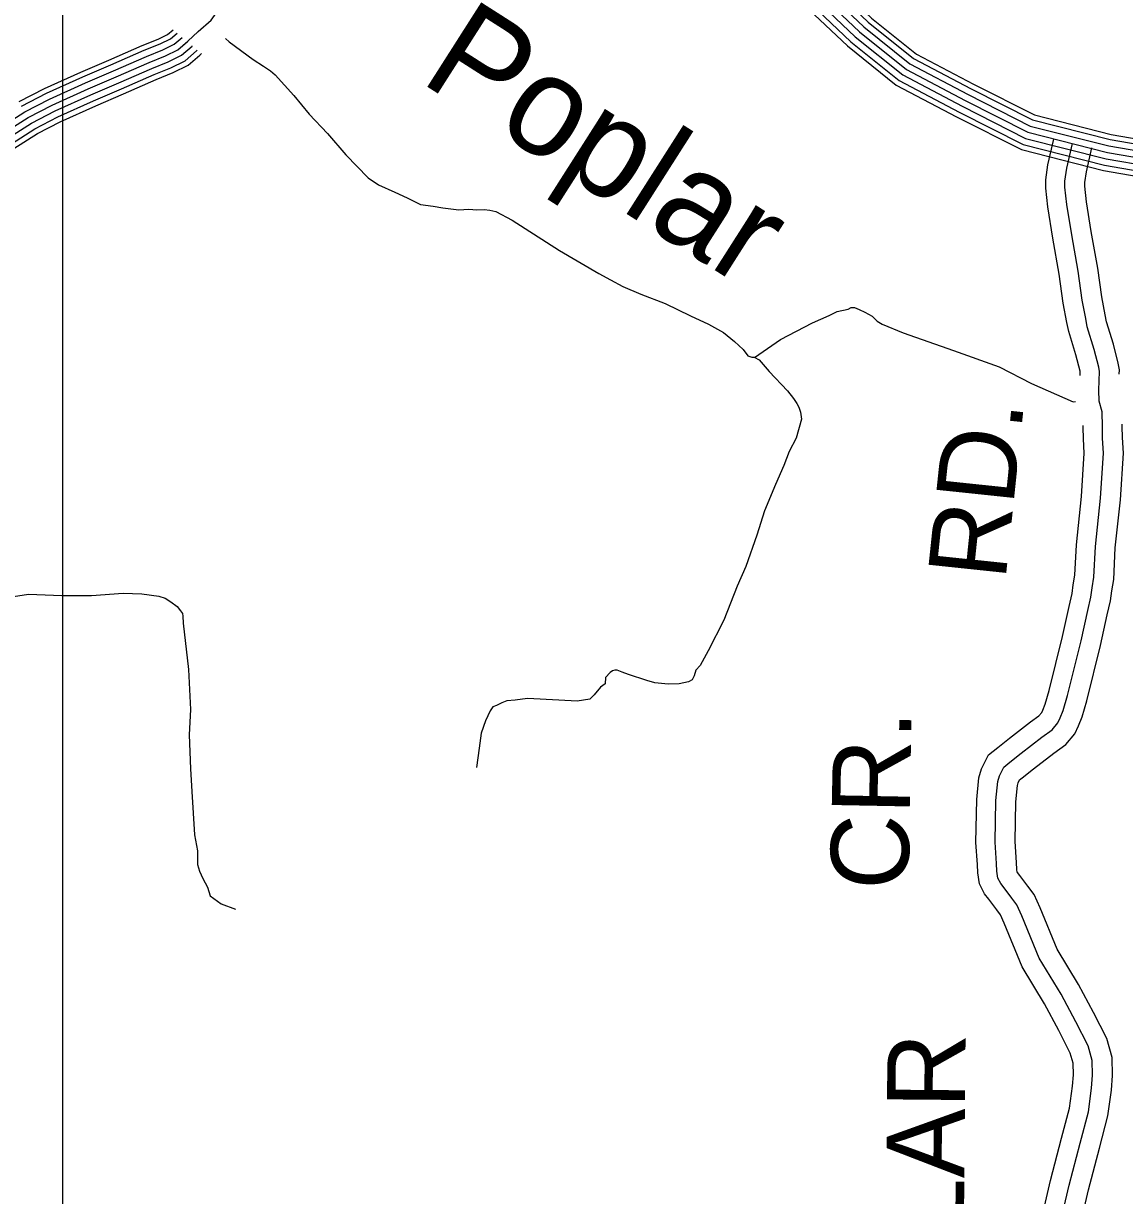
# Model space of a CAD drawing. Extents: x 1551132 to 1791609, y 378168 to 563823.
# Drawn here: x 1604322 to 1609543, y 487298 to 492855 of the extents above; entities that cross this region are included whole.
import ezdxf

# ---------------------------------------------------------------- set-up
doc = ezdxf.new("R2010")
doc.units = 0
for name, color, linetype in [('DESIGN - DRAINAGE - Bridges and Cross Drains Size Text', 7, 'Continuous'), ('DESIGN - ROW - Right-of-Way and Easement Labels', 7, 'Continuous'), ('DESIGN - ROW - Right-of-Way Linework', 7, 'Continuous'), ('DESIGN - TRANSPORTATION - Text', 7, 'Continuous'), ('SURVEY - CENTERLINE - Preliminary Text', 7, 'Continuous'), ('SURVEY - PROPERTY - Owners', 7, 'Continuous'), ('SURVEY - TRANSPORTATION - Roads', 7, 'Continuous')]:
    doc.layers.add(name, color=color, linetype=linetype)

msp = doc.modelspace()

# ---------------------------------------------------------------- linework, layer by layer
at = {"layer": 'DESIGN - ROW - Right-of-Way Linework'}
msp.add_lwpolyline([(1604508.503, 484571.272), (1604508.511, 497822.057)], dxfattribs=at)
at = {"layer": 'DESIGN - TRANSPORTATION - Text'}
for points in [[(1605280.382, 492783.01), (1605297.523, 492768.218), (1605410.545, 492684.632), (1605460.161, 492651.948), (1605493.901, 492629.481), (1605515.684, 492611.172), (1605604.524, 492513.87), (1605677.464, 492424.776), (1605764.378, 492333.507), (1605851.168, 492232.221), (1605955.865, 492122.693), (1606005.481, 492090.001), (1606083.087, 492054.958), (1606140.778, 492028.191), (1606204.418, 491997.332), (1606264.333, 491988.565), (1606310.249, 491979.973), (1606386.163, 491971.006), (1606434.221, 491974.406), (1606472.203, 491971.931), (1606506.236, 491973.506), (1606534.193, 491969.148), (1606562.126, 491962.781), (1606639.649, 491921.73), (1606863.977, 491778.635), (1607050.714, 491670.082), (1607106.355, 491639.331), (1607164.003, 491608.547), (1607249.576, 491571.396), (1607365.082, 491527.87), (1607484.396, 491468.252), (1607569.952, 491429.11), (1607641.5, 491390.134), (1607692.991, 491347.408), (1607734.54, 491308.807), (1607756.172, 491278.472), (1607776.105, 491272.214), (1607786.105, 491272.089), (1607809.963, 491259.764), (1607857.312, 491205.062), (1607944.226, 491113.793), (1607973.792, 491077.351), (1607989.5, 491053.108), (1607999.283, 491034.95), (1608007.016, 491012.807), (1608010.6, 490978.698), (1607985.492, 490888.829), (1607952.701, 490825.111), (1607927.893, 490759.292), (1607888.777, 490669.607), (1607835.228, 490544.02), (1607799.804, 490428.234), (1607747.98, 490280.588), (1607706.823, 490186.919), (1607642.824, 490025.398), (1607569.026, 489880.028), (1607530.16, 489810.376), (1607509.886, 489788.584), (1607501.569, 489762.641), (1607493.319, 489742.699), (1607475.195, 489732.907), (1607431.062, 489723.44), (1607379.03, 489722.09), (1607315.09, 489728.907), (1607277.208, 489739.399), (1607191.526, 489768.533), (1607161.644, 489778.925), (1607137.761, 489789.242), (1607125.761, 489789.392), (1607115.712, 489785.517), (1607103.612, 489777.65), (1607081.312, 489753.883), (1607080.946, 489723.823), (1607058.746, 489708.073), (1607028.297, 489672.38), (1607008.022, 489650.597), (1606947.89, 489641.33), (1606859.926, 489646.438), (1606711.971, 489654.305), (1606653.864, 489647.021), (1606613.807, 489643.513), (1606589.674, 489633.796), (1606565.524, 489622.07), (1606547.425, 489614.287), (1606535.2, 489596.403)], [(1607787.68, 491271.272), (1607911.185, 491356.691), (1608064.19, 491434.935), (1608142.647, 491470.019), (1608180.896, 491489.578), (1608233.053, 491500.954), (1608247.161, 491508.795), (1608263.161, 491508.587), (1608285.043, 491498.295), (1608310.901, 491485.945), (1608346.684, 491467.461), (1608370.4, 491443.119), (1608394.232, 491428.793), (1608493.763, 491387.467), (1608732.824, 491304.307), (1608947.961, 491227.464), (1609101.166, 491148.17), (1609298.869, 491060.959), (1609310.394, 491062.001)], [(1604160.79, 490121.165), (1604345.194, 490148.908), (1604503.173, 490142.924), (1604645.228, 490143.141), (1604795.408, 490153.283), (1604883.398, 490150.175), (1604963.287, 490139.158), (1604993.195, 490130.766), (1605020.986, 490112.382), (1605050.719, 490089.965), (1605066.477, 490069.723), (1605076.335, 490057.581), (1605078.185, 490045.531), (1605079.768, 490011.446), (1605105.109, 489792.691), (1605114.784, 489602.186)], [(1605114.784, 489602.186), (1605107.309, 489482.041), (1605113.35, 489321.645), (1605120.033, 489213.351), (1605133.541, 489008.77), (1605146.607, 488932.452), (1605147.824, 488868.308), (1605157.44, 488836.124), (1605173.023, 488801.865), (1605194.514, 488759.514), (1605208.022, 488719.263), (1605259.571, 488680.537), (1605327.286, 488655.645)], [(1606535.2, 489596.403), (1606512.609, 489548.585), (1606491.893, 489490.734), (1606483.01, 489418.699), (1606469.885, 489326.679)]]:
    msp.add_lwpolyline(points, dxfattribs=at)
at = {"layer": 'SURVEY - CENTERLINE - Preliminary Text'}
for points in [[(1606563.986, 494852.964), (1606615.535, 494778.612), (1606949.535, 494375.786), (1607294.718, 493999.293), (1607642.652, 493603.749), (1608039.425, 493168.688), (1608343.418, 492880.298), (1608556.213, 492709.577), (1608826.531, 492567.123), (1609115.608, 492420.903), (1609479.749, 492328.534), (1609882.781, 492259.366), (1610204.04, 492208.34), (1610575.223, 492144.163), (1610759.611, 492096.162), (1610911.882, 492034.369), (1611111.252, 491918.383), (1611337.938, 491739.495), (1611975.381, 491111.271), (1612249.458, 490829.522), (1612348.122, 490738.186)], [(1606502.771, 494789.063), (1606546.403, 494726.136), (1606884.161, 494318.767), (1607230.203, 493941.341), (1607578.061, 493545.889), (1607977.468, 493107.937), (1608286.353, 492814.904), (1608508.431, 492636.733), (1608786.749, 492490.063), (1609085.008, 492339.201), (1609461.725, 492243.64), (1609868.648, 492173.805), (1610189.849, 492122.788), (1610556.882, 492059.328), (1610732.269, 492013.668), (1610873.583, 491956.325), (1611062.345, 491846.506), (1611280.473, 491674.377), (1611913.866, 491050.144), (1612188.884, 490767.429), (1612270.491, 490691.885)], [(1606527.504, 494807.805), (1606571.119, 494744.895), (1606907.536, 494339.151), (1607253.269, 493962.058), (1607601.152, 493566.573), (1607999.618, 493129.654), (1608306.752, 492838.28), (1608525.513, 492662.775), (1608800.974, 492517.614), (1609095.95, 492368.41), (1609468.166, 492273.991), (1609873.698, 492204.389), (1610194.924, 492153.372), (1610563.44, 492089.654), (1610742.044, 492043.161), (1610887.274, 491984.226), (1611079.828, 491872.198), (1611301.014, 491697.652), (1611935.857, 491071.995), (1612210.542, 490789.629), (1612293.674, 490712.669)], [(1606549.395, 494830.63), (1606595.835, 494763.662), (1606930.902, 494359.527), (1607276.335, 493982.776), (1607624.244, 493587.257), (1608021.767, 493151.371), (1608327.152, 492861.656), (1608542.588, 492688.818), (1608815.19, 492545.156), (1609106.883, 492397.619), (1609474.608, 492304.333), (1609878.756, 492234.982), (1610199.99, 492183.956), (1610569.998, 492119.979), (1610751.819, 492072.645), (1610900.966, 492012.127), (1611097.311, 491897.891), (1611321.555, 491720.936), (1611957.848, 491093.845), (1612232.192, 490811.83), (1612321.306, 490729.336)], [(1606412.281, 494765.629), (1606476.471, 494673.051), (1606818.03, 494261.099), (1607164.938, 493882.723), (1607512.721, 493487.363), (1607914.795, 493046.485), (1608228.629, 492748.761), (1608460.098, 492563.048), (1608746.508, 492412.119), (1609054.059, 492256.557), (1609443.492, 492157.771), (1609854.349, 492087.261), (1610175.499, 492036.252), (1610538.332, 491973.517), (1610704.612, 491930.224), (1610834.842, 491877.382), (1611012.879, 491773.804), (1611222.349, 491608.508), (1611851.643, 490988.317), (1612127.611, 490704.619), (1612232.342, 490607.666)], [(1606443.155, 494766.229), (1606496.971, 494688.61), (1606837.421, 494278.008), (1607184.071, 493899.907), (1607531.879, 493504.522), (1607933.169, 493064.502), (1608245.553, 492768.153), (1608474.273, 492584.648), (1608758.308, 492434.97), (1609063.134, 492280.783), (1609448.841, 492182.947), (1609858.54, 492112.629), (1610179.708, 492061.619), (1610543.766, 491998.676), (1610712.72, 491954.692), (1610846.2, 491900.524), (1611027.379, 491795.121), (1611239.391, 491627.817), (1611869.884, 491006.443), (1612145.577, 490723.027), (1612238.367, 490637.125)], [(1606474.671, 494775.187), (1606521.687, 494707.377), (1606860.787, 494298.383), (1607207.137, 493920.624), (1607554.97, 493525.206), (1607955.319, 493086.219), (1608265.953, 492791.529), (1608491.348, 492610.691), (1608772.524, 492462.512), (1609074.067, 492309.992), (1609455.283, 492213.289), (1609863.598, 492143.221), (1610184.774, 492092.203), (1610550.324, 492029.002), (1610722.495, 491984.176), (1610859.891, 491928.425), (1611044.862, 491820.814), (1611259.932, 491651.101), (1611891.875, 491028.294), (1612167.227, 490745.228), (1612252.066, 490666.693)], [(1607977.468, 493107.937), (1608286.353, 492814.904), (1608508.431, 492636.733), (1608786.749, 492490.063), (1609085.008, 492339.201), (1609461.725, 492243.64), (1609868.648, 492173.805)]]:
    msp.add_lwpolyline(points, dxfattribs=at)
at = {"layer": 'SURVEY - PROPERTY - Owners'}
for points in [[(1609332.894, 491185.754), (1609333.227, 491198.721), (1609332.01, 491205.813), (1609312.161, 491284.59), (1609278.512, 491395.118), (1609269.929, 491437.819), (1609252.187, 491528.813), (1609233.296, 491665.95), (1609202.997, 491837.58), (1609179.848, 491984.758), (1609169.748, 492074.386), (1609170.098, 492113.728), (1609179.956, 492185.397), (1609207.397, 492305.858)], [(1609201.911, 487009.388), (1609280.809, 487347.097), (1609332.516, 487546.885), (1609371.782, 487694.714), (1609387.124, 487807.684), (1609391.29, 487868.76), (1609389.915, 487938.854), (1609370.532, 488007.114), (1609311.601, 488121.775), (1609242.819, 488252.545), (1609138.43, 488423.683), (1609056.282, 488624.663), (1609032.766, 488676.931), (1609009.058, 488707.182), (1608971.534, 488757.575), (1608955.726, 488777.742), (1608942.593, 488802.859), (1608938.26, 488835.968), (1608936.576, 488872.028), (1608929.485, 488974.213), (1608933.21, 489170.419), (1608941.993, 489260.454), (1608950.235, 489288.413), (1608969.959, 489328.923), (1608998.742, 489352.065), (1609053.074, 489395.633), (1609151.638, 489470.851), (1609199.904, 489506.461), (1609227.37, 489539.053), (1609238.353, 489562.187), (1609252.661, 489598.105), (1609273.252, 489668.007), (1609337.476, 489927.755), (1609368.717, 490071.659), (1609383.258, 490135.602), (1609389.642, 490179.603), (1609398.075, 490229.588), (1609405.358, 490375.7), (1609429.341, 490603.764), (1609443.207, 490817.903), (1609438.924, 490888.63), (1609438.308, 490942.106), (1609436.949, 491014.2), (1609423.4, 491064.385), (1609421.858, 491116.461), (1609424.133, 491205.305), (1609420.817, 491224.605), (1609399.575, 491308.899), (1609366.568, 491417.319), (1609358.91, 491455.436), (1609341.702, 491543.697), (1609322.919, 491680.034), (1609292.47, 491852.513), (1609269.762, 491996.892), (1609260.496, 492079.077), (1609260.746, 492107.112), (1609269.279, 492169.105), (1609295.837, 492285.716)], [(1609518.131, 491192.521), (1609518.631, 491212.147), (1609513.131, 491244.139), (1609490.448, 491334.167), (1609458.107, 491440.394), (1609451.408, 491473.745), (1609434.75, 491559.164), (1609416.084, 491694.668), (1609385.476, 491868.039), (1609363.227, 492009.509), (1609354.835, 492083.961), (1609354.977, 492100.236), (1609362.127, 492152.171), (1609387.768, 492264.774)], [(1609292.8, 486983.954), (1609372.374, 487324.554), (1609423.723, 487522.968), (1609464.422, 487676.197), (1609480.98, 487798.117), (1609485.646, 487866.468), (1609483.946, 487952.887), (1609458.672, 488041.89), (1609395.257, 488165.276), (1609324.875, 488299.096), (1609222.853, 488466.342), (1609142.938, 488661.856), (1609114.047, 488726.074), (1609083.99, 488764.433), (1609046.466, 488814.826), (1609035.274, 488829.101), (1609033.908, 488831.71), (1609032.266, 488844.302), (1609030.716, 488877.494), (1609023.833, 488976.589), (1609027.416, 489164.935), (1609034.966, 489242.387), (1609038.449, 489254.204), (1609045.491, 489268.663), (1609057.774, 489278.538), (1609111.173, 489321.356), (1609208.229, 489395.425), (1609264.836, 489437.184), (1609307.318, 489487.602), (1609324.826, 489524.478), (1609341.876, 489567.271), (1609364.284, 489643.356), (1609429.332, 489906.43), (1609460.765, 490051.2), (1609476.031, 490118.352), (1609482.798, 490164.986), (1609491.973, 490219.363), (1609499.397, 490368.417), (1609523.314, 490595.781), (1609537.68, 490817.703), (1609533.18, 490892.022), (1609532.589, 490943.54), (1609532.372, 490954.99)], [(1609114.48, 487033.855), (1609192.728, 487368.78), (1609244.777, 487569.894), (1609282.659, 487712.531), (1609296.834, 487816.884), (1609300.526, 487870.96), (1609299.459, 487925.353), (1609285.734, 487973.663), (1609231.119, 488079.924), (1609163.879, 488207.769), (1609057.215, 488382.64), (1608972.917, 488588.879), (1608954.568, 488629.655), (1608936.976, 488652.105), (1608899.452, 488702.498), (1608879.203, 488728.332), (1608854.745, 488775.108), (1608847.829, 488827.951), (1608846.02, 488866.769), (1608838.721, 488971.93), (1608842.587, 489175.694), (1608852.554, 489277.838), (1608865.37, 489321.322), (1608897.294, 489386.891), (1608941.952, 489422.8), (1608997.184, 489467.085), (1609097.198, 489543.412), (1609137.439, 489573.104), (1609150.455, 489588.546), (1609155.163, 489598.463), (1609166.838, 489627.772), (1609185.679, 489691.724), (1609249.111, 489948.272), (1609280.169, 490091.343), (1609294.011, 490152.194), (1609300.027, 490193.662), (1609307.744, 490239.43), (1609314.885, 490382.709), (1609338.943, 490611.44), (1609352.326, 490818.095), (1609348.251, 490885.363), (1609347.61, 490940.731), (1609347.46, 490948.607)]]:
    msp.add_lwpolyline(points, dxfattribs=at)
at = {"layer": 'SURVEY - TRANSPORTATION - Roads'}
for points in [[(1604163.441, 492294.63), (1604344.27, 492409.166), (1604458.676, 492468.226), (1604629.18, 492544.803), (1604761.552, 492601.697), (1604917.998, 492670.39), (1604996.197, 492701.733), (1605053.645, 492730.208), (1605100.703, 492770.885), (1605151.06, 492816.494), (1605211.467, 492870.029), (1605272.14, 492953.589), (1605344.964, 493055.067), (1605401.771, 493152.678), (1605477.219, 493326.224), (1605554.617, 493493.737), (1605613.491, 493599.348), (1605652.157, 493679.1), (1605680.514, 493722.901), (1605711.189, 493802.728), (1605788.67, 493980.258), (1605854.211, 494161.896), (1605886.793, 494231.689), (1605917.201, 494281.482)], [(1604146.9, 492320.847), (1604328.837, 492436.084), (1604445.209, 492496.16), (1604616.705, 492573.187), (1604749.202, 492630.131), (1604905.999, 492698.974), (1604983.53, 492730.05), (1605036.354, 492756.234), (1605074.12, 492788.877)], [(1604301.096, 492484.468), (1604420.993, 492546.37), (1604594.298, 492624.197), (1604727.003, 492681.232), (1604884.433, 492750.359), (1604960.756, 492780.951), (1605005.271, 492803.019), (1605031.138, 492825.378)], [(1604313.404, 492463.009), (1604431.735, 492524.094), (1604604.239, 492601.571), (1604736.853, 492658.565), (1604893.999, 492727.567), (1604970.856, 492758.376), (1605019.054, 492782.268), (1605050.229, 492809.202)], [(1604163.441, 492294.63), (1604344.27, 492409.166), (1604458.676, 492468.226), (1604629.18, 492544.803), (1604761.552, 492601.697), (1604917.998, 492670.39), (1604996.197, 492701.733), (1605053.645, 492730.208), (1605097.961, 492768.518)], [(1604179.982, 492268.413), (1604359.703, 492382.249), (1604472.142, 492440.292), (1604641.655, 492516.419), (1604773.902, 492573.263), (1604929.998, 492641.806), (1605008.863, 492673.415), (1605070.936, 492704.183), (1605121.244, 492747.667), (1605122.169, 492748.501)], [(1604196.532, 492242.195), (1604375.136, 492355.323), (1604485.617, 492412.358), (1604654.121, 492488.035), (1604786.251, 492544.828), (1604941.998, 492613.214), (1605021.538, 492645.09), (1605088.236, 492678.149), (1605141.785, 492724.45), (1605145.876, 492728.158)], [(1604210.256, 492220.453), (1604387.936, 492332.989), (1604496.791, 492389.183), (1604664.471, 492464.493), (1604796.501, 492521.245), (1604951.956, 492589.496), (1605032.046, 492621.597), (1605102.577, 492656.557), (1605158.834, 492705.183), (1605166.001, 492711.675)]]:
    msp.add_lwpolyline(points, dxfattribs=at)

# ---------------------------------------------------------------- texts
at = {"layer": 'DESIGN - DRAINAGE - Bridges and Cross Drains Size Text'}
msp.add_text('Poplar', height=474.9953, rotation=327.466844, dxfattribs=at).set_placement((1606193.185, 492582.53))
at = {"layer": 'DESIGN - ROW - Right-of-Way and Easement Labels'}
for s, height, rotation, p in [('RD.', 370.0094, 83.995711, (1608977.935, 490209.537)), ('CR.', 370.0096, 88.912864, (1608517.37, 488744.891)), ('POPLAR', 370.0096, 89.496067, (1608771.87, 486060.23))]:
    msp.add_text(s, height=height, rotation=rotation, dxfattribs=at).set_placement(p)

doc.saveas('drawing.dxf')
